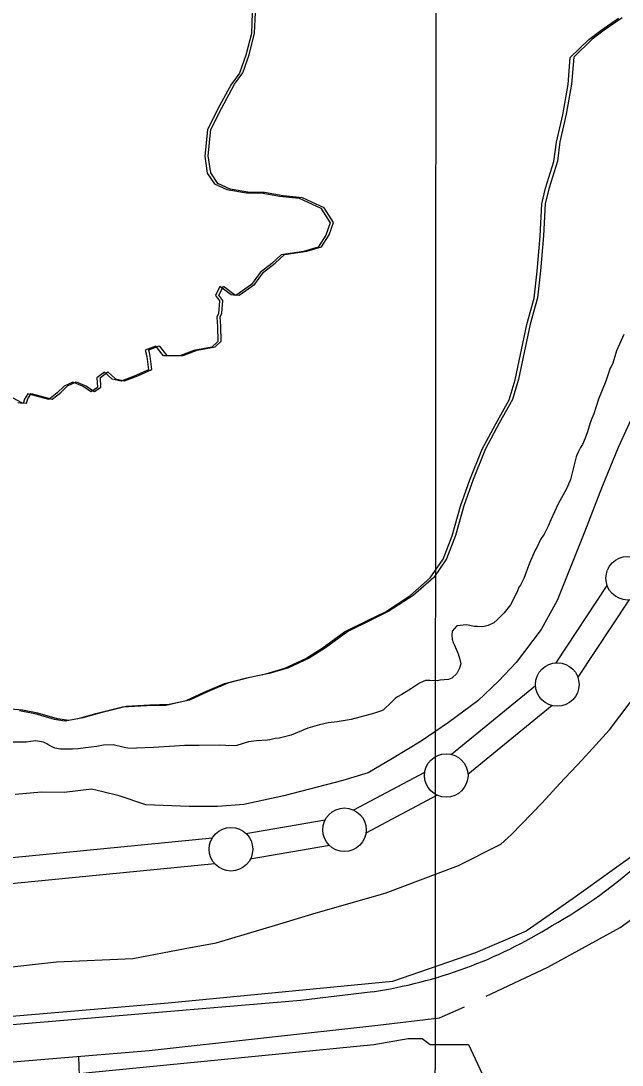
# Model space of a CAD drawing. Extents: x 3245246 to 3283090, y 806824 to 832173.
# Drawn here: x 3254174 to 3254865, y 813236 to 814436 of the extents above; entities that cross this region are included whole.
import ezdxf

# ---------------------------------------------------------------- set-up
doc = ezdxf.new("R2010")
doc.units = 0
for name, color, linetype in [('V-GRID-MAJR', 7, 'Continuous'), ('V-LEVE-TOET', 7, 'Continuous'), ('V-ROAD-CNTR', 7, 'Continuous'), ('V-SITE-VEGE', 7, 'Continuous'), ('V-SURV-LINE', 7, 'Continuous'), ('V-TOPO-SHOR', 7, 'Continuous')]:
    doc.layers.add(name, color=color, linetype=linetype)

msp = doc.modelspace()

# ---------------------------------------------------------------- linework, layer by layer
at = {"layer": 'V-GRID-MAJR'}
msp.add_spline([(3254649.6, 812211), (3254654, 818271.3), (3254658.5, 824333.6), (3254662.9, 830395.9), (3254662.9, 830397.8)], degree=3, dxfattribs=at)
at = {"layer": 'V-LEVE-TOET'}
for points in [[(3254890, 814010.7), (3254860.4, 813945.3), (3254842.1, 813900.7), (3254821.8, 813848.2), (3254790.2, 813769.5), (3254771.9, 813736.2), (3254743.3, 813698.4), (3254723, 813677.1), (3254699.1, 813654.5), (3254665.5, 813629.6), (3254634, 813608), (3254601.1, 813588.1), (3254573.1, 813571.8), (3254544.2, 813562.8), (3254476.4, 813545.2), (3254430.6, 813535.3), (3254400.3, 813533), (3254367.7, 813533), (3254317.9, 813535), (3254287.3, 813545.3), (3254268.4, 813550), (3254255.4, 813553), (3254224.2, 813549), (3254198.3, 813549.3), (3254168, 813546.7)], [(3253333.8, 813245.8), (3253562.9, 813275.5), (3253827.5, 813308.4), (3254019.9, 813332.7), (3254215.5, 813354.6), (3254302.9, 813358.5), (3254363.1, 813369.8), (3254398.7, 813376.4), (3254466.8, 813396.7), (3254513.6, 813411), (3254592.7, 813433.6), (3254676.8, 813465.4), (3254725.4, 813489.7), (3254737.7, 813501), (3254772.9, 813537.2), (3254793.2, 813559.4), (3254819.1, 813586.7), (3254850.4, 813620.9), (3254884.9, 813666.8)]]:
    msp.add_lwpolyline(points, dxfattribs=at)
at = {"layer": 'V-ROAD-CNTR'}
msp.add_lwpolyline([(3254578.4, 813320.2), (3254496.1, 813310.3), (3254019.3, 813270.1)], dxfattribs=at)
for centre, radius, start, end in [((3254497, 813904.1), 583.6, 299.501, 325.0427), ((3254498.5, 813854.6), 540.3, 278.502, 301.9468)]:
    msp.add_arc(centre, radius, start, end, dxfattribs=at)
at = {"layer": 'V-SITE-VEGE'}
for points in [[(3254440.1, 814444.8), (3254439.1, 814420.9), (3254432.8, 814396), (3254425.4, 814375.4), (3254415.8, 814362.4), (3254400.8, 814334.5), (3254388.9, 814310.2), (3254385.5, 814280), (3254388.5, 814260.4), (3254396.8, 814248.4), (3254410.8, 814241.8), (3254433.4, 814238.1), (3254450.3, 814238.1), (3254471.6, 814234.1), (3254493.9, 814231.8)], [(3254659.2, 813817), (3254669.5, 813843.9), (3254679.2, 813878.1), (3254689.8, 813908.4), (3254704.1, 813943.6), (3254719.8, 813972.8), (3254735.1, 814000.1), (3254742, 814023.3), (3254755.4, 814086.8), (3254763.7, 814117), (3254767.3, 814148), (3254770.7, 814188.2), (3254772.7, 814225.4), (3254777, 814243.3), (3254786.6, 814273.9), (3254789.6, 814296.2), (3254796.6, 814327.7), (3254803, 814362.3), (3254805.3, 814393.5), (3254826.6, 814414.1), (3254840.5, 814424.4), (3254860.8, 814438.7)], [(3254493.9, 814231.8), (3254518.8, 814220.5), (3254529.7, 814203.5), (3254524.7, 814189.2), (3254515.8, 814175.6), (3254498.8, 814170.6), (3254473.2, 814166.6), (3254462.6, 814156.7), (3254449.3, 814146.4), (3254439.3, 814132.8), (3254421.4, 814120.1), (3254416.1, 814120.8), (3254403.1, 814130.4), (3254397.8, 814120.1), (3254402.4, 814113.8), (3254401.4, 814099.2), (3254399.4, 814095.2), (3254400.1, 814084.6), (3254400.8, 814067.3), (3254393.8, 814060.7), (3254373.2, 814057), (3254356.9, 814050.7), (3254338.3, 814050.7), (3254329.3, 814062), (3254317.3, 814057.4), (3254319, 814050), (3254321, 814034.8), (3254304.7, 814027.5), (3254289.7, 814021.5), (3254279.4, 814023.8), (3254270.5, 814031.8), (3254261.8, 814025.5), (3254262.5, 814014.5), (3254255.2, 814009.5), (3254245.2, 814015.8), (3254234.2, 814020.5), (3254224.3, 814015.8), (3254216.3, 814008.2), (3254206.7, 814000.6), (3254182.4, 814006.9), (3254178.7, 814000.9), (3254177.1, 813995.9), (3254171.1, 813996.9)], [(3254866.8, 814075.2), (3254858.5, 814056.6), (3254855.5, 814046.3), (3254853.8, 814041.3), (3254852.1, 814038.6), (3254851.1, 814036.7), (3254850.1, 814033.3), (3254849.1, 814031), (3254846.2, 814021.7), (3254837.8, 814001.1), (3254832.2, 813984.2), (3254829.9, 813978.8), (3254828.2, 813973.9), (3254825.2, 813963.6), (3254822.5, 813956.2), (3254819.2, 813948.9), (3254816.9, 813945.6), (3254814.2, 813940), (3254812.9, 813936.6), (3254812.2, 813934.6)], [(3254812.2, 813934.6), (3254808.9, 813922.3), (3254805.6, 813908.7), (3254800.9, 813898.1), (3254797.3, 813891.1), (3254791.3, 813880.8), (3254783, 813862.5), (3254780, 813855.2), (3254775.3, 813845.9), (3254771.3, 813839.9), (3254767, 813830.6), (3254765, 813827.6), (3254758.4, 813812.7), (3254752, 813795.1), (3254748.1, 813787.4), (3254746.4, 813784.8), (3254744.4, 813779.5), (3254736.7, 813764.5), (3254729.4, 813755.5), (3254721.5, 813747.6), (3254717.5, 813744.2), (3254711.1, 813740.9), (3254704.8, 813739.6), (3254698.9, 813739.9), (3254695.2, 813739.9), (3254686.2, 813741.6), (3254674.9, 813740.6), (3254669.6, 813734.3), (3254669.3, 813730), (3254669.6, 813725.3), (3254670.9, 813721.3), (3254671.9, 813719.3), (3254676.6, 813708.4), (3254678.6, 813701.7), (3254679.6, 813697.1), (3254678.2, 813692.1), (3254675.2, 813685.8), (3254669.3, 813680.5), (3254665.3, 813679.1), (3254655.6, 813678.1), (3254653, 813677.5), (3254644, 813677.8), (3254639, 813677.8), (3254636.4, 813676.8), (3254632, 813674.8), (3254623.1, 813668.5), (3254611.8, 813661.5), (3254606.8, 813658.9), (3254604.4, 813657.2), (3254599.8, 813652.6), (3254590.8, 813644.2), (3254588.5, 813642.9), (3254579.2, 813639.9), (3254553.9, 813633), (3254537.6, 813630.3), (3254527.3, 813629.3), (3254517.4, 813627), (3254504.1, 813623), (3254484.8, 813615), (3254471.2, 813611.7), (3254466.5, 813611.1), (3254460.2, 813609.7), (3254457.5, 813609.4), (3254444.9, 813608.4), (3254435.9, 813607.4), (3254422.3, 813603.1), (3254413, 813602.8), (3254409.7, 813603.1), (3254403, 813603.4), (3254379.1, 813603.1), (3254362.5, 813603.1), (3254345.2, 813602.1), (3254326.9, 813600.8), (3254307.3, 813600.1), (3254304.7, 813599.8), (3254297.4, 813600.1), (3254293, 813600.8), (3254280.4, 813603.8), (3254269.4, 813603.5), (3254261.5, 813602.1), (3254248.8, 813600.5), (3254240.2, 813599.2), (3254233.6, 813598.8), (3254219.9, 813598.8), (3254213.3, 813600.2), (3254206.6, 813603.5), (3254204.3, 813605.1), (3254200.3, 813607.1), (3254191.3, 813608.5), (3254186, 813607.8), (3254180.7, 813606.8), (3254160.1, 813606.8)], [(3254172.7, 813643.3), (3254190.3, 813640), (3254212.5, 813633.3), (3254225.5, 813631.3), (3254241.8, 813634.3), (3254260.7, 813640), (3254291.3, 813647.6), (3254318.9, 813648.9), (3254340.8, 813649.6), (3254364.1, 813654.9), (3254385, 813664.2), (3254408.3, 813674.2), (3254433.5, 813680.8), (3254455.8, 813685.4), (3254477.7, 813692.1), (3254501.7, 813703), (3254520.3, 813715), (3254545.9, 813733.6), (3254573.1, 813746.9), (3254593.1, 813756.8), (3254621, 813775.1), (3254644.6, 813795.7), (3254659.2, 813817)]]:
    msp.add_lwpolyline(points, dxfattribs=at)
at = {"layer": 'V-SURV-LINE'}
for points in [[(3254789, 813698.1), (3254847.6, 813786.8)], [(3254872.7, 813770.2), (3254814, 813681.6)], [(3254668.8, 813593), (3254765.5, 813672.1)], [(3254784.5, 813648.9), (3254687.8, 813569.8)], [(3254556.6, 813529), (3254638.2, 813572.6)], [(3254652.3, 813546.1), (3254570.7, 813502.5)], [(3254432.8, 813502.1), (3254523.8, 813517.7)], [(3251587.2, 813221.2), (3254394.4, 813496.9)], [(3254528.9, 813488.2), (3254437.9, 813472.5)], [(3254397.3, 813467), (3251590.1, 813191.4)]]:
    msp.add_lwpolyline(points, dxfattribs=at)
for centre in [(3254871.2, 813795.2), (3254790.4, 813673.2), (3254662.9, 813568.7), (3254546, 813506.3), (3254415.7, 813483.9)]:
    msp.add_circle(centre, 25, dxfattribs=at)
at = {"layer": 'V-TOPO-SHOR'}
for points in [[(3256311.9, 815223.8), (3256133.4, 815107.6), (3255809.6, 814916.9), (3255693.3, 814842.2), (3255577.1, 814767.5), (3255452.5, 814668), (3255390.2, 814593.3), (3255311.3, 814489.6), (3255224, 814294.5), (3255120.2, 813999.9), (3255016.2, 813680.3), (3254987.2, 813613.9), (3254945.6, 813555.8), (3254883.3, 813481.1), (3254808.6, 813427.2), (3254754.6, 813389.9), (3254696.5, 813365), (3254601, 813331.8), (3254343.7, 813307), (3253957.7, 813274), (3253484.5, 813241), (3252857.7, 813170.7), (3252222.6, 813108.7)], [(3254180.9, 813996.3), (3254182.6, 814001.3), (3254186.3, 814007.3), (3254210.5, 814001), (3254220.2, 814008.6), (3254228.1, 814016.3), (3254238.1, 814020.9), (3254249.1, 814016.3), (3254259, 814009.9), (3254266.4, 814014.9), (3254265.7, 814025.9), (3254274.3, 814032.2), (3254283.3, 814024.2), (3254293.6, 814021.9), (3254308.6, 814027.9), (3254324.8, 814035.2), (3254322.9, 814050.5), (3254321.2, 814057.8), (3254333.2, 814062.4), (3254342.1, 814051.1), (3254360.7, 814051.1), (3254377, 814057.4), (3254397.6, 814061.1), (3254404.6, 814067.7), (3254404, 814085), (3254403.3, 814095.6), (3254405.3, 814099.6), (3254406.3, 814114.3), (3254401.6, 814120.6), (3254407, 814130.9), (3254419.9, 814121.2), (3254425.2, 814120.6), (3254443.2, 814133.2), (3254453.2, 814146.8), (3254466.5, 814157.1), (3254477.1, 814167.1), (3254502.7, 814171.1), (3254519.6, 814176), (3254528.6, 814189.7), (3254533.6, 814204), (3254522.6, 814220.9), (3254497.7, 814232.2), (3254475.5, 814234.5), (3254454.2, 814238.5), (3254437.2, 814238.5), (3254414.6, 814242.2), (3254400.7, 814248.9), (3254392.4, 814260.8), (3254389.4, 814280.4), (3254392.7, 814310.7), (3254404.7, 814334.9), (3254419.7, 814362.8), (3254429.3, 814375.8), (3254436.6, 814396.4), (3254442.9, 814421.3), (3254443.9, 814445.2)], [(3254864.7, 814439.1), (3254844.4, 814424.9), (3254830.4, 814414.6), (3254809.2, 814394), (3254806.8, 814362.7), (3254800.5, 814328.2), (3254793.5, 814296.6), (3254790.5, 814274.3), (3254780.9, 814243.8), (3254776.5, 814225.8), (3254774.5, 814188.6), (3254771.2, 814148.4), (3254767.5, 814117.5), (3254759.2, 814087.2), (3254745.9, 814023.8), (3254738.9, 814000.5), (3254723.6, 813973.3), (3254708, 813944), (3254693.7, 813908.8), (3254683.1, 813878.6), (3254673.4, 813844.3), (3254663.1, 813817.4), (3254648.5, 813796.1), (3254624.9, 813775.6), (3254596.9, 813757.3), (3254577, 813747.3), (3254549.7, 813734), (3254524.2, 813715.4), (3254505.5, 813703.5), (3254481.6, 813692.5)], [(3254165.3, 814002.3), (3254175, 813997.3), (3254180.9, 813996.3)], [(3254708.9, 813315.2), (3254779.5, 813348.4), (3254862.5, 813394), (3254937.3, 813447.9), (3255020.3, 813547.5), (3255078.5, 813688.6), (3255115.9, 813808.9), (3255132.5, 813871.2)], [(3254481.6, 813692.5), (3254459.7, 813685.9), (3254437.4, 813681.2), (3254412.1, 813674.6), (3254388.9, 813664.6), (3254367.9, 813655.3), (3254344.7, 813650), (3254322.7, 813649.4), (3254295.2, 813648), (3254264.6, 813640.4), (3254245.6, 813634.8), (3254229.4, 813631.8), (3254216.4, 813633.8), (3254194.1, 813640.4), (3254176.5, 813643.7), (3254162.6, 813644.9)], [(3253510.3, 813174.7), (3253878.8, 813215.9), (3254321.8, 813252.7), (3254584.4, 813282), (3254655, 813290.3), (3254684, 813302.7)], [(3253595.6, 813158.6), (3253904.5, 813186.1), (3254252.6, 813227.4), (3254579.9, 813259.5), (3254619.1, 813266.4), (3254635.3, 813266.4), (3254644.5, 813259.5), (3254688.3, 813259.5), (3254771.2, 813082), (3254621.3, 813017.5), (3254595.8, 812551.9), (3254568, 812210.7)], [(3254219.9, 812210.9), (3254229.3, 812715.7), (3254243.4, 813176.7), (3254241.1, 813245.9)]]:
    msp.add_lwpolyline(points, dxfattribs=at)

doc.saveas('drawing.dxf')
